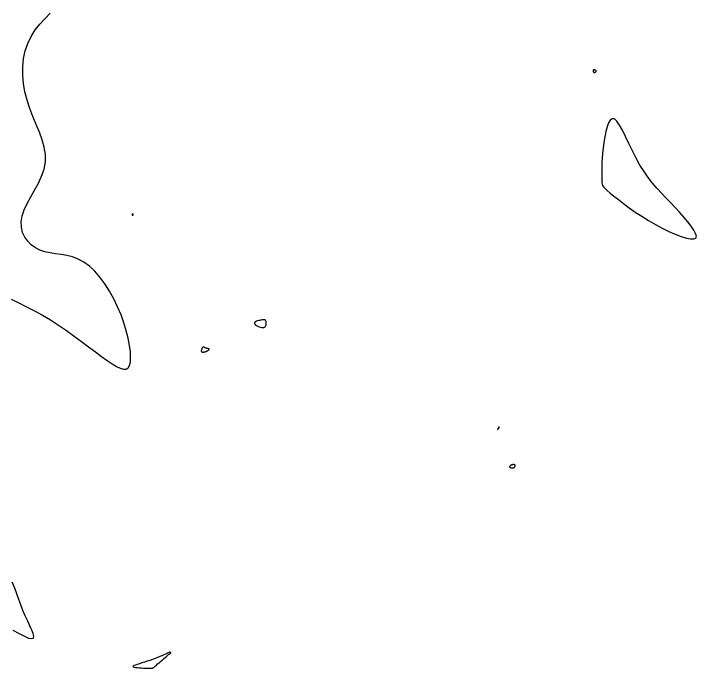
# Model space of a CAD drawing. Extents: x 3040093 to 3056816, y 408076 to 509144.
# Drawn here: x 3047235.5 to 3047314.8, y 436153.9 to 436229.9 of the extents above; entities that cross this region are included whole.
import ezdxf

# ---------------------------------------------------------------- set-up
doc = ezdxf.new("R2010")
doc.units = 0
doc.layers.add('V-CHAN-CONT-EL17', color=7, linetype='Continuous')

msp = doc.modelspace()

# ---------------------------------------------------------------- linework, layer by layer
at = {"layer": 'V-CHAN-CONT-EL17'}
for points in [[(3047235.256, 436196.739), (3047236.127, 436196.318), (3047237.021, 436195.881), (3047237.935, 436195.415), (3047238.861, 436194.906), (3047239.795, 436194.344), (3047240.727, 436193.74), (3047241.648, 436193.109), (3047242.547, 436192.468), (3047243.415, 436191.831), (3047244.242, 436191.213), (3047245.018, 436190.63), (3047245.735, 436190.098), (3047246.383, 436189.631), (3047246.961, 436189.239), (3047247.47, 436188.934), (3047247.91, 436188.724), (3047248.281, 436188.62), (3047248.584, 436188.631), (3047248.818, 436188.768), (3047248.986, 436189.041), (3047249.086, 436189.456), (3047249.12, 436189.997), (3047249.089, 436190.649), (3047248.994, 436191.393), (3047248.837, 436192.212), (3047248.618, 436193.086), (3047248.339, 436194), (3047248.001, 436194.933), (3047247.606, 436195.87), (3047247.158, 436196.793), (3047246.664, 436197.683), (3047246.128, 436198.526), (3047245.557, 436199.302), (3047244.955, 436199.996), (3047244.329, 436200.589), (3047243.684, 436201.066), (3047243.025, 436201.415), (3047242.36, 436201.658), (3047241.694, 436201.822), (3047241.034, 436201.935), (3047240.387, 436202.025), (3047239.758, 436202.12), (3047239.155, 436202.247), (3047238.584, 436202.434), (3047238.052, 436202.703), (3047237.572, 436203.054), (3047237.156, 436203.477), (3047236.819, 436203.966), (3047236.573, 436204.514), (3047236.432, 436205.112), (3047236.409, 436205.755), (3047236.517, 436206.434), (3047236.762, 436207.142), (3047237.111, 436207.877), (3047237.527, 436208.635), (3047237.969, 436209.415), (3047238.4, 436210.213), (3047238.778, 436211.028), (3047239.067, 436211.855), (3047239.225, 436212.694), (3047239.225, 436213.542), (3047239.088, 436214.399), (3047238.843, 436215.269), (3047238.521, 436216.151), (3047238.153, 436217.048), (3047237.77, 436217.962), (3047237.403, 436218.894), (3047237.083, 436219.845), (3047236.835, 436220.815), (3047236.668, 436221.796), (3047236.585, 436222.775), (3047236.589, 436223.743), (3047236.685, 436224.687), (3047236.874, 436225.597), (3047237.161, 436226.462), (3047237.549, 436227.27), (3047238.034, 436228.015), (3047238.587, 436228.706), (3047239.172, 436229.356), (3047239.751, 436229.98)], [(3047235.434, 436158.318), (3047236.155, 436157.917), (3047236.775, 436157.607), (3047237.272, 436157.407), (3047237.625, 436157.336), (3047237.818, 436157.407), (3047237.87, 436157.609), (3047237.805, 436157.924), (3047237.648, 436158.337), (3047237.424, 436158.828), (3047237.159, 436159.382), (3047236.877, 436159.981), (3047236.604, 436160.608), (3047236.357, 436161.247), (3047236.126, 436161.896), (3047235.897, 436162.552), (3047235.652, 436163.214), (3047235.374, 436163.88)]]:
    msp.add_lwpolyline(points, dxfattribs=at)
for points in [[(3047303.216, 436223.234), (3047303.215, 436223.243), (3047303.213, 436223.253), (3047303.208, 436223.263), (3047303.199, 436223.274), (3047303.186, 436223.287), (3047303.168, 436223.301), (3047303.145, 436223.316), (3047303.115, 436223.333), (3047303.082, 436223.35), (3047303.045, 436223.366), (3047303.007, 436223.379), (3047302.97, 436223.387), (3047302.935, 436223.389), (3047302.904, 436223.383), (3047302.879, 436223.368), (3047302.862, 436223.343), (3047302.852, 436223.31), (3047302.848, 436223.271), (3047302.851, 436223.23), (3047302.859, 436223.188), (3047302.873, 436223.149), (3047302.891, 436223.115), (3047302.914, 436223.09), (3047302.94, 436223.075), (3047302.969, 436223.069), (3047302.999, 436223.07), (3047303.03, 436223.078), (3047303.061, 436223.09), (3047303.091, 436223.105), (3047303.118, 436223.122), (3047303.142, 436223.138), (3047303.161, 436223.153), (3047303.177, 436223.166), (3047303.189, 436223.178), (3047303.198, 436223.189), (3047303.205, 436223.199), (3047303.21, 436223.208), (3047303.213, 436223.217), (3047303.215, 436223.226)], [(3047310.873, 436204.99), (3047311.653, 436204.609), (3047312.394, 436204.285), (3047313.076, 436204.028), (3047313.675, 436203.847), (3047314.172, 436203.752), (3047314.545, 436203.752), (3047314.772, 436203.857), (3047314.838, 436204.071), (3047314.759, 436204.384), (3047314.554, 436204.779), (3047314.243, 436205.239), (3047313.849, 436205.75), (3047313.39, 436206.293), (3047312.888, 436206.855), (3047312.363, 436207.417), (3047311.834, 436207.969), (3047311.305, 436208.517), (3047310.779, 436209.071), (3047310.259, 436209.644), (3047309.748, 436210.245), (3047309.247, 436210.886), (3047308.76, 436211.576), (3047308.29, 436212.329), (3047307.838, 436213.145), (3047307.406, 436213.995), (3047306.996, 436214.841), (3047306.609, 436215.645), (3047306.246, 436216.369), (3047305.908, 436216.975), (3047305.597, 436217.425), (3047305.314, 436217.68), (3047305.06, 436217.715), (3047304.835, 436217.551), (3047304.636, 436217.223), (3047304.464, 436216.765), (3047304.316, 436216.21), (3047304.192, 436215.592), (3047304.09, 436214.945), (3047304.009, 436214.304), (3047303.948, 436213.697), (3047303.904, 436213.13), (3047303.874, 436212.607), (3047303.856, 436212.129), (3047303.846, 436211.697), (3047303.842, 436211.314), (3047303.841, 436210.981), (3047303.84, 436210.7), (3047303.839, 436210.471), (3047303.847, 436210.281), (3047303.879, 436210.113), (3047303.946, 436209.953), (3047304.061, 436209.784), (3047304.238, 436209.592), (3047304.489, 436209.361), (3047304.826, 436209.074), (3047305.259, 436208.721), (3047305.78, 436208.312), (3047306.377, 436207.859), (3047307.037, 436207.376), (3047307.749, 436206.877), (3047308.5, 436206.375), (3047309.28, 436205.884), (3047310.075, 436205.418)], [(3047249.392, 436206.508), (3047249.399, 436206.514), (3047249.405, 436206.522), (3047249.408, 436206.531), (3047249.41, 436206.541), (3047249.411, 436206.552), (3047249.41, 436206.564), (3047249.408, 436206.577), (3047249.405, 436206.591), (3047249.4, 436206.606), (3047249.395, 436206.62), (3047249.389, 436206.633), (3047249.382, 436206.645), (3047249.375, 436206.655), (3047249.368, 436206.661), (3047249.36, 436206.664), (3047249.352, 436206.663), (3047249.344, 436206.658), (3047249.336, 436206.651), (3047249.329, 436206.641), (3047249.321, 436206.629), (3047249.314, 436206.616), (3047249.307, 436206.602), (3047249.301, 436206.588), (3047249.296, 436206.575), (3047249.291, 436206.563), (3047249.287, 436206.551), (3047249.284, 436206.541), (3047249.284, 436206.531), (3047249.285, 436206.522), (3047249.288, 436206.514), (3047249.293, 436206.508), (3047249.301, 436206.503), (3047249.311, 436206.499), (3047249.323, 436206.496), (3047249.335, 436206.495), (3047249.348, 436206.495), (3047249.361, 436206.496), (3047249.373, 436206.499), (3047249.383, 436206.503)], [(3047264.595, 436193.465), (3047264.683, 436193.498), (3047264.751, 436193.548), (3047264.802, 436193.613), (3047264.837, 436193.687), (3047264.86, 436193.767), (3047264.873, 436193.849), (3047264.879, 436193.928), (3047264.88, 436194.001), (3047264.877, 436194.067), (3047264.869, 436194.126), (3047264.858, 436194.179), (3047264.842, 436194.225), (3047264.822, 436194.264), (3047264.797, 436194.297), (3047264.769, 436194.324), (3047264.737, 436194.344), (3047264.698, 436194.358), (3047264.653, 436194.366), (3047264.598, 436194.368), (3047264.532, 436194.364), (3047264.454, 436194.355), (3047264.361, 436194.34), (3047264.253, 436194.321), (3047264.128, 436194.296), (3047263.995, 436194.266), (3047263.861, 436194.23), (3047263.736, 436194.188), (3047263.628, 436194.14), (3047263.545, 436194.084), (3047263.497, 436194.021), (3047263.493, 436193.95), (3047263.537, 436193.871), (3047263.623, 436193.789), (3047263.742, 436193.707), (3047263.884, 436193.63), (3047264.038, 436193.562), (3047264.196, 436193.507), (3047264.348, 436193.47), (3047264.483, 436193.455)], [(3047257.658, 436190.628), (3047257.698, 436190.632), (3047257.736, 436190.637), (3047257.774, 436190.643), (3047257.813, 436190.652), (3047257.853, 436190.665), (3047257.896, 436190.682), (3047257.943, 436190.704), (3047257.993, 436190.732), (3047258.045, 436190.765), (3047258.097, 436190.801), (3047258.145, 436190.837), (3047258.186, 436190.874), (3047258.218, 436190.908), (3047258.239, 436190.938), (3047258.245, 436190.963), (3047258.236, 436190.982), (3047258.211, 436190.994), (3047258.174, 436191.003), (3047258.128, 436191.011), (3047258.075, 436191.018), (3047258.018, 436191.026), (3047257.958, 436191.038), (3047257.9, 436191.056), (3047257.844, 436191.079), (3047257.791, 436191.107), (3047257.74, 436191.135), (3047257.692, 436191.16), (3047257.646, 436191.179), (3047257.602, 436191.189), (3047257.559, 436191.187), (3047257.517, 436191.17), (3047257.476, 436191.135), (3047257.438, 436191.085), (3047257.403, 436191.024), (3047257.373, 436190.957), (3047257.35, 436190.888), (3047257.334, 436190.82), (3047257.327, 436190.758), (3047257.33, 436190.706), (3047257.344, 436190.667), (3047257.369, 436190.64), (3047257.401, 436190.623), (3047257.439, 436190.614), (3047257.482, 436190.612), (3047257.527, 436190.614), (3047257.572, 436190.618), (3047257.617, 436190.624)], [(3047291.906, 436181.784), (3047291.919, 436181.803), (3047291.929, 436181.819), (3047291.937, 436181.833), (3047291.942, 436181.846), (3047291.945, 436181.857), (3047291.946, 436181.868), (3047291.947, 436181.877), (3047291.947, 436181.887), (3047291.947, 436181.896), (3047291.946, 436181.904), (3047291.945, 436181.912), (3047291.943, 436181.919), (3047291.94, 436181.924), (3047291.937, 436181.928), (3047291.934, 436181.931), (3047291.93, 436181.931), (3047291.925, 436181.929), (3047291.918, 436181.924), (3047291.911, 436181.917), (3047291.901, 436181.905), (3047291.889, 436181.889), (3047291.875, 436181.869), (3047291.858, 436181.843), (3047291.838, 436181.813), (3047291.817, 436181.779), (3047291.795, 436181.744), (3047291.775, 436181.709), (3047291.757, 436181.677), (3047291.743, 436181.65), (3047291.735, 436181.63), (3047291.734, 436181.618), (3047291.741, 436181.617), (3047291.754, 436181.624), (3047291.773, 436181.639), (3047291.795, 436181.66), (3047291.819, 436181.684), (3047291.844, 436181.71), (3047291.868, 436181.737), (3047291.889, 436181.762)], [(3047293.363, 436177.16), (3047293.408, 436177.156), (3047293.454, 436177.156), (3047293.501, 436177.16), (3047293.546, 436177.169), (3047293.59, 436177.182), (3047293.632, 436177.199), (3047293.671, 436177.222), (3047293.705, 436177.249), (3047293.735, 436177.281), (3047293.76, 436177.315), (3047293.778, 436177.35), (3047293.789, 436177.386), (3047293.792, 436177.42), (3047293.787, 436177.451), (3047293.773, 436177.479), (3047293.749, 436177.502), (3047293.717, 436177.519), (3047293.678, 436177.532), (3047293.633, 436177.539), (3047293.585, 436177.542), (3047293.533, 436177.539), (3047293.48, 436177.532), (3047293.427, 436177.521), (3047293.376, 436177.505), (3047293.327, 436177.485), (3047293.282, 436177.462), (3047293.242, 436177.437), (3047293.207, 436177.409), (3047293.178, 436177.381), (3047293.157, 436177.353), (3047293.145, 436177.325), (3047293.142, 436177.298), (3047293.148, 436177.273), (3047293.162, 436177.25), (3047293.183, 436177.228), (3047293.21, 436177.209), (3047293.242, 436177.192), (3047293.279, 436177.178), (3047293.32, 436177.167)], [(3047251.017, 436153.902), (3047251.169, 436153.895), (3047251.294, 436153.89), (3047251.394, 436153.887), (3047251.475, 436153.886), (3047251.539, 436153.887), (3047251.591, 436153.89), (3047251.633, 436153.896), (3047251.67, 436153.906), (3047251.706, 436153.921), (3047251.744, 436153.943), (3047251.789, 436153.977), (3047251.845, 436154.024), (3047251.916, 436154.086), (3047252.006, 436154.167), (3047252.12, 436154.268), (3047252.258, 436154.392), (3047252.418, 436154.532), (3047252.591, 436154.684), (3047252.77, 436154.84), (3047252.949, 436154.995), (3047253.121, 436155.142), (3047253.279, 436155.275), (3047253.415, 436155.387), (3047253.526, 436155.475), (3047253.612, 436155.539), (3047253.676, 436155.585), (3047253.722, 436155.614), (3047253.752, 436155.631), (3047253.771, 436155.64), (3047253.782, 436155.643), (3047253.787, 436155.645), (3047253.79, 436155.648), (3047253.79, 436155.653), (3047253.789, 436155.66), (3047253.787, 436155.668), (3047253.784, 436155.677), (3047253.779, 436155.686), (3047253.774, 436155.695), (3047253.769, 436155.705), (3047253.764, 436155.713), (3047253.758, 436155.722), (3047253.752, 436155.73), (3047253.747, 436155.738), (3047253.741, 436155.745), (3047253.736, 436155.752), (3047253.731, 436155.759), (3047253.726, 436155.765), (3047253.721, 436155.771), (3047253.717, 436155.776), (3047253.713, 436155.78), (3047253.708, 436155.783), (3047253.702, 436155.784), (3047253.695, 436155.784), (3047253.686, 436155.782), (3047253.676, 436155.777), (3047253.663, 436155.769), (3047253.644, 436155.758), (3047253.614, 436155.741), (3047253.569, 436155.717), (3047253.505, 436155.684), (3047253.417, 436155.642), (3047253.301, 436155.589), (3047253.153, 436155.522), (3047252.97, 436155.442), (3047252.755, 436155.351), (3047252.512, 436155.25), (3047252.246, 436155.143), (3047251.961, 436155.032), (3047251.662, 436154.92), (3047251.354, 436154.809), (3047251.039, 436154.702), (3047250.725, 436154.601), (3047250.42, 436154.507), (3047250.135, 436154.42), (3047249.88, 436154.34), (3047249.666, 436154.267), (3047249.503, 436154.201), (3047249.402, 436154.143), (3047249.372, 436154.093), (3047249.42, 436154.051), (3047249.536, 436154.016), (3047249.705, 436153.988), (3047249.913, 436153.965), (3047250.144, 436153.946), (3047250.384, 436153.932), (3047250.619, 436153.92), (3047250.834, 436153.91)]]:
    msp.add_lwpolyline(points, close=True, dxfattribs=at)

doc.saveas('drawing.dxf')
